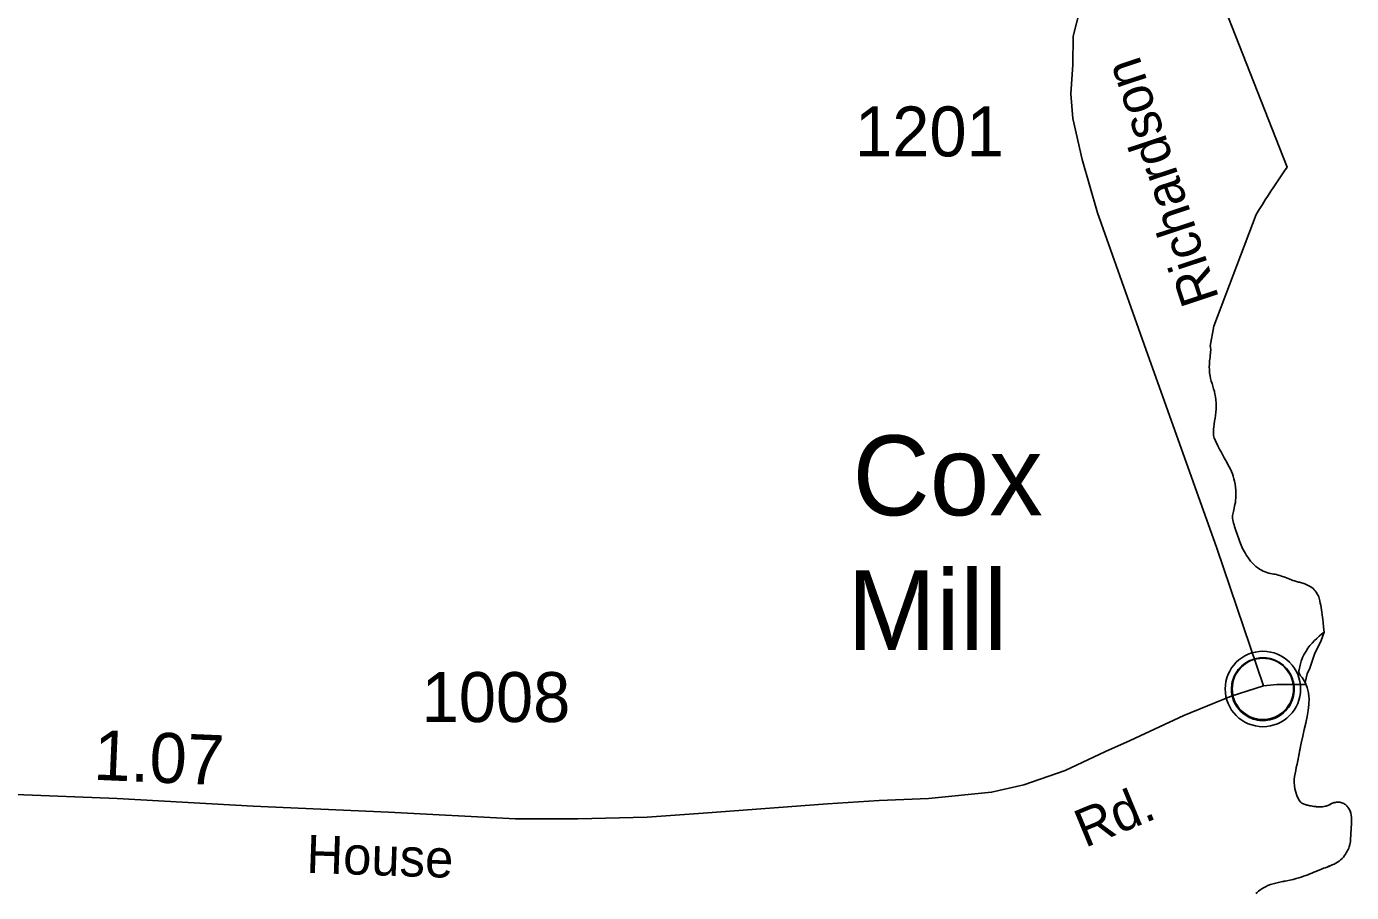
# Model space of a CAD drawing. Extents: x 2082433 to 2279600, y 546599 to 755198.
# Drawn here: x 2230636 to 2233949, y 577134 to 579301 of the extents above; entities that cross this region are included whole.
import ezdxf

# ---------------------------------------------------------------- set-up
doc = ezdxf.new("R2010")
doc.units = 0
for name, color, linetype in [('Exist Boundary Political CountyLine', 7, 'Continuous'), ('Exist Boundary Political Fire Districts', 7, 'Continuous'), ('Exist Civil Demographics Community CELL', 7, 'Continuous'), ('Exist Civil Demographics Community Label', 7, 'Continuous'), ('Exist Road Secondary Mileage Hundredths English Label', 7, 'Continuous'), ('Exist Road Secondary Type 51 Attributed', 7, 'Continuous'), ('Exist Road Secondary Type 51 Label', 7, 'Continuous'), ('Exist Road Secondary Type 51 Number Label', 7, 'Continuous')]:
    doc.layers.add(name, color=color, linetype=linetype)

msp = doc.modelspace()

# ---------------------------------------------------------------- linework, layer by layer
at = {"layer": 'Exist Boundary Political CountyLine'}
for points in [[(2233640.3, 579326.9), (2233788, 578948.8), (2233782, 578939.5), (2233775.3, 578929.9), (2233768.5, 578920.1), (2233761.7, 578910.1), (2233754.8, 578899.8), (2233747.8, 578889.3), (2233740.8, 578878.4), (2233733.4, 578867.1), (2233726.3, 578855.4), (2233718.5, 578843.1), (2233710.7, 578830.2), (2233604.7, 578551.6), (2233595.4, 578501.1), (2233596.3, 578499.3), (2233596.7, 578496.9), (2233597.1, 578494), (2233597.1, 578491.2), (2233596.7, 578486.8), (2233596.5, 578482.7), (2233596, 578478.3), (2233595.4, 578473.7), (2233595, 578469), (2233594.4, 578464.2), (2233594, 578459.3), (2233593.8, 578454.5), (2233593.6, 578449.9), (2233593.8, 578441.9), (2233594.2, 578434.3), (2233595.4, 578427.2), (2233596.7, 578420.5), (2233598.5, 578413.9), (2233600.6, 578407.4), (2233602.4, 578401.1), (2233604.3, 578394.6), (2233606.3, 578388.1), (2233607.7, 578381.2), (2233609.2, 578374.2), (2233610.2, 578366.7), (2233610.8, 578358.7), (2233610.8, 578351), (2233610.4, 578343.5), (2233609.8, 578335.8), (2233609, 578328.1), (2233607.9, 578320.7), (2233606.9, 578313.4), (2233606.1, 578306.4), (2233605.1, 578299.7), (2233604.3, 578293.6), (2233604, 578287.8), (2233603.8, 578282.6), (2233604.3, 578278.1), (2233605.1, 578274.2), (2233606.1, 578271.4), (2233607.3, 578268.1), (2233609, 578264.5), (2233610.8, 578260.4), (2233613.1, 578256.1), (2233615.3, 578251.5)], [(2233615.3, 578251.5), (2233617.8, 578246.8), (2233620.2, 578242), (2233622.9, 578237), (2233625.6, 578232), (2233628.2, 578227.1), (2233630.9, 578222.2), (2233633.6, 578217.5), (2233637.1, 578211), (2233640.3, 578204.9), (2233643.2, 578199), (2233646.3, 578193.2), (2233648.7, 578187.5), (2233651.2, 578181.6), (2233653.3, 578175.6), (2233655.3, 578169.4), (2233656.7, 578163), (2233658, 578156), (2233659, 578148.7), (2233659.8, 578140.8), (2233660.2, 578132.3), (2233660.2, 578126.6), (2233660, 578121.1), (2233659.4, 578115.6), (2233658.8, 578110.4), (2233657.8, 578105.4), (2233656.7, 578100.6), (2233655.7, 578096), (2233654.7, 578091.8), (2233653.7, 578087.8), (2233653.1, 578084.1), (2233652.2, 578080.8), (2233651.8, 578077.9), (2233651.4, 578075.5), (2233651.4, 578072.9), (2233652, 578069.9), (2233652.4, 578066.5), (2233653.3, 578062.7), (2233654.5, 578058.6), (2233655.5, 578054.2), (2233657, 578049.6), (2233658.6, 578044.9), (2233660, 578040.1), (2233663.1, 578030.5), (2233664.7, 578025.9), (2233666.2, 578021.4), (2233668, 578016.5), (2233669.7, 578011.7), (2233671.5, 578007.3), (2233672.9, 578003), (2233675, 577998.8), (2233676.8, 577994.7), (2233678.7, 577990.6), (2233681.4, 577986.5), (2233683.8, 577982.2), (2233686.5, 577977.8), (2233689.6, 577973.2), (2233693, 577968.4), (2233696.9, 577963.4), (2233701.2, 577958.3), (2233705.8, 577953.8), (2233710.1, 577949.8), (2233714.8, 577946.3), (2233719.3, 577943.2), (2233724, 577940.5), (2233728.5, 577938.2), (2233733.2, 577936.3), (2233737.7, 577934.7), (2233742.3, 577933.4), (2233746.6, 577932.4), (2233751.1, 577931.6), (2233755, 577931), (2233758.5, 577930.4), (2233761.9, 577929.7), (2233765.8, 577928.6), (2233769.7, 577927.4), (2233773.8, 577926), (2233782.2, 577922.9), (2233786.5, 577921.3), (2233790.4, 577919.6), (2233794.7, 577918), (2233798.8, 577916.4), (2233802.7, 577915), (2233806.8, 577913.8), (2233809.3, 577913.1), (2233811.8, 577912.4), (2233816.7, 577911.1), (2233819.4, 577910.4), (2233822, 577909.8), (2233824.5, 577909.1), (2233827.3, 577908.2), (2233830, 577907.3), (2233832.7, 577906.2), (2233835.8, 577905), (2233839, 577903.5), (2233842.3, 577901.8), (2233846.2, 577899.5), (2233849.9, 577897.1), (2233853.2, 577894.5), (2233856.1, 577891.8)], [(2233856.1, 577891.8), (2233858.7, 577889), (2233861, 577886.1), (2233864.5, 577880.1), (2233865.9, 577877), (2233867.3, 577873.8), (2233869.2, 577867.4), (2233870, 577864.2), (2233871.2, 577858.6), (2233872.3, 577853), (2233873.3, 577847.2), (2233874.3, 577841.3), (2233874.9, 577835.4), (2233875.9, 577829.4), (2233876.8, 577823.2), (2233877.6, 577817.1), (2233878, 577810.9), (2233879.4, 577798.4), (2233880.7, 577785.8), (2233873.3, 577765), (2233856.6, 577730.2), (2233844.6, 577695.4), (2233838.5, 577681.8), (2233833.3, 577659.6), (2233838.4, 577646.9), (2233841.7, 577633.5), (2233842.5, 577624.3), (2233842.9, 577619.5), (2233842.7, 577605), (2233841.1, 577589.9), (2233838.4, 577574.3), (2233835.3, 577558.3), (2233831.2, 577541.9), (2233827.3, 577525.1), (2233823, 577508.1), (2233819.6, 577490.8), (2233816.3, 577473.3), (2233814.8, 577464.1), (2233813, 577455.6), (2233811.1, 577447.3), (2233809.7, 577439.4), (2233808.3, 577431.7), (2233807, 577424.3), (2233806.2, 577416.8), (2233806, 577409.2), (2233806.4, 577401.5), (2233807.7, 577393.6), (2233809.7, 577385.4), (2233812.8, 577376.7), (2233816.7, 577367.6), (2233818.3, 577365.1), (2233819.8, 577362.9), (2233821.2, 577361), (2233823, 577359.4), (2233825.1, 577357.9), (2233826.9, 577356.7), (2233829, 577355.8), (2233831, 577354.9), (2233833.3, 577354.1), (2233835.6, 577353.5), (2233837.8, 577353), (2233840.1, 577352.4), (2233842.3, 577352), (2233845.2, 577351.4), (2233848.5, 577350.8), (2233851.5, 577350.2), (2233854.8, 577349.8), (2233857.7, 577349.3), (2233861, 577349), (2233864.1, 577348.7), (2233867.3, 577348.6), (2233870.2, 577348.5), (2233873.5, 577348.7), (2233876.8, 577349), (2233880, 577349.4), (2233883.3, 577350), (2233885.6, 577350.5), (2233887.8, 577351.3), (2233889.7, 577352.1), (2233891.7, 577353), (2233893.8, 577353.9), (2233895.4, 577354.8), (2233899.5, 577356.7), (2233901.6, 577357.5)], [(2233901.6, 577357.5), (2233903.8, 577358.3), (2233906.1, 577359), (2233908.8, 577359.6), (2233911.4, 577360), (2233914.5, 577360.2), (2233917.2, 577360.2), (2233920, 577359.9), (2233922.7, 577359.4), (2233925.2, 577358.7), (2233927.4, 577357.8), (2233929.7, 577356.7), (2233931.7, 577355.5), (2233933.8, 577354.1), (2233935.4, 577352.6), (2233937.3, 577351), (2233938.7, 577349.4), (2233940.3, 577347.6), (2233943.2, 577343.1), (2233945.5, 577338.2), (2233947.3, 577333.1), (2233948.5, 577327.8), (2233948.9, 577322.2), (2233949.1, 577316.3), (2233949.1, 577310.2), (2233948.9, 577303.9), (2233948.5, 577297.4), (2233947.9, 577290.8), (2233947.5, 577283.9), (2233947.1, 577276.8), (2233946.7, 577269.6), (2233946.5, 577265.5), (2233946.3, 577261.8), (2233945.7, 577258.1), (2233945, 577254.7), (2233944.2, 577251.4), (2233943.2, 577248.3), (2233942.2, 577245.2), (2233940.9, 577242.3), (2233939.5, 577239.2), (2233937.7, 577236.3), (2233936, 577233.3), (2233934, 577230.3), (2233931.9, 577227.2), (2233928.8, 577223), (2233925.6, 577219.3), (2233921.7, 577215.9), (2233918, 577213), (2233914.1, 577210.2), (2233910, 577207.7), (2233905.7, 577205.5), (2233901.2, 577203.4), (2233897.1, 577201.5), (2233892.6, 577199.7), (2233888.2, 577198), (2233883.7, 577196.4), (2233879.4, 577194.8), (2233874.5, 577192.8), (2233869.6, 577190.8), (2233860, 577186.8), (2233855, 577184.8), (2233850.3, 577182.8), (2233845.2, 577180.8), (2233840.1, 577178.8), (2233834.7, 577176.9), (2233829.2, 577174.9), (2233823.5, 577172.9), (2233817.5, 577171.1), (2233811.1, 577169.2), (2233802.9, 577167), (2233795, 577165.2), (2233787.6, 577163.6), (2233780.2, 577162.2), (2233773.2, 577160.9), (2233766.4, 577159.5), (2233759.7, 577158), (2233753.3, 577156.3), (2233746.8, 577154.2), (2233740.2, 577151.6), (2233733.8, 577148.6), (2233727.1, 577144.8), (2233720.3, 577140.4), (2233716.4, 577137.5), (2233712.9, 577134.6), (2233710.1, 577131.5)]]:
    msp.add_lwpolyline(points, dxfattribs=at)
at = {"layer": 'Exist Boundary Political Fire Districts'}
for points in [[(2233640.3, 579326.9), (2233788, 578948.8), (2233782, 578939.5), (2233775.3, 578929.9), (2233768.5, 578920.1), (2233761.7, 578910.1), (2233754.8, 578899.8), (2233747.8, 578889.3), (2233740.8, 578878.4), (2233733.4, 578867.1), (2233726.3, 578855.4), (2233718.5, 578843.1), (2233710.7, 578830.2)], [(2233710.7, 578830.2), (2233604.7, 578551.6), (2233595.4, 578501.1), (2233596.3, 578499.3), (2233596.7, 578496.9), (2233597.1, 578494), (2233597.1, 578491.2), (2233596.7, 578486.8), (2233596.5, 578482.7), (2233596, 578478.3), (2233595.4, 578473.7), (2233595, 578469), (2233594.4, 578464.2), (2233594, 578459.3), (2233593.8, 578454.5), (2233593.6, 578449.9), (2233593.8, 578441.9), (2233594.2, 578434.3), (2233595.4, 578427.2), (2233596.7, 578420.5), (2233598.5, 578413.9), (2233600.6, 578407.4), (2233602.4, 578401.1), (2233604.3, 578394.6), (2233606.3, 578388.1), (2233607.7, 578381.2), (2233609.2, 578374.2), (2233610.2, 578366.7), (2233610.8, 578358.7), (2233610.8, 578351), (2233610.4, 578343.5), (2233609.8, 578335.8), (2233609, 578328.1), (2233607.9, 578320.7), (2233606.9, 578313.4), (2233606.1, 578306.4), (2233605.1, 578299.7), (2233604.3, 578293.6), (2233604, 578287.8), (2233603.8, 578282.6), (2233604.3, 578278.1), (2233605.1, 578274.2), (2233606.1, 578271.4), (2233607.3, 578268.1), (2233609, 578264.5), (2233610.8, 578260.4), (2233613.1, 578256.1), (2233615.3, 578251.5), (2233617.8, 578246.8), (2233620.2, 578242), (2233622.9, 578237), (2233625.6, 578232), (2233628.2, 578227.1), (2233630.9, 578222.2), (2233633.6, 578217.5), (2233637.1, 578211), (2233640.3, 578204.9), (2233643.2, 578199), (2233646.3, 578193.2), (2233648.7, 578187.5), (2233651.2, 578181.6), (2233653.3, 578175.6), (2233655.3, 578169.4), (2233656.7, 578163), (2233658, 578156), (2233659, 578148.7), (2233659.8, 578140.8), (2233660.2, 578132.3), (2233660.2, 578126.6), (2233660, 578121.1), (2233659.4, 578115.6), (2233658.8, 578110.4), (2233657.8, 578105.4), (2233656.7, 578100.6), (2233655.7, 578096), (2233654.7, 578091.8), (2233653.7, 578087.8), (2233653.1, 578084.1), (2233652.2, 578080.8), (2233651.8, 578077.9), (2233651.4, 578075.5), (2233651.4, 578072.9), (2233652, 578069.9), (2233652.4, 578066.5), (2233653.3, 578062.7), (2233654.5, 578058.6), (2233655.5, 578054.2), (2233657, 578049.6), (2233658.6, 578044.9), (2233660, 578040.1), (2233663.1, 578030.5), (2233664.7, 578025.9), (2233666.2, 578021.4), (2233668, 578016.5), (2233669.7, 578011.7), (2233671.5, 578007.3), (2233672.9, 578003), (2233675, 577998.8), (2233676.8, 577994.7), (2233678.7, 577990.6)], [(2233678.7, 577990.6), (2233681.4, 577986.5), (2233683.8, 577982.2), (2233686.5, 577977.8), (2233689.6, 577973.2), (2233693, 577968.4), (2233696.9, 577963.4), (2233701.2, 577958.3), (2233705.8, 577953.8), (2233710.1, 577949.8), (2233714.8, 577946.3), (2233719.3, 577943.2), (2233724, 577940.5), (2233728.5, 577938.2), (2233733.2, 577936.3), (2233737.7, 577934.7), (2233742.3, 577933.4), (2233746.6, 577932.4), (2233751.1, 577931.6), (2233755, 577931), (2233758.5, 577930.4), (2233761.9, 577929.7), (2233765.8, 577928.6), (2233769.7, 577927.4), (2233773.8, 577926), (2233782.2, 577922.9), (2233786.5, 577921.3), (2233790.4, 577919.6), (2233794.7, 577918), (2233798.8, 577916.4), (2233802.7, 577915), (2233806.8, 577913.8), (2233809.3, 577913.1), (2233811.8, 577912.4), (2233816.7, 577911.1), (2233819.4, 577910.4), (2233822, 577909.8), (2233824.5, 577909.1), (2233827.3, 577908.2), (2233830, 577907.3), (2233832.7, 577906.2), (2233835.8, 577905), (2233839, 577903.5), (2233842.3, 577901.8), (2233846.2, 577899.5), (2233849.9, 577897.1), (2233853.2, 577894.5), (2233856.1, 577891.8), (2233858.7, 577889), (2233861, 577886.1), (2233864.5, 577880.1), (2233865.9, 577877), (2233867.3, 577873.8), (2233869.2, 577867.4), (2233870, 577864.2), (2233871.2, 577858.6), (2233872.3, 577853), (2233873.3, 577847.2), (2233874.3, 577841.3), (2233874.9, 577835.4), (2233875.9, 577829.4), (2233876.8, 577823.2), (2233877.6, 577817.1), (2233878, 577810.9), (2233879.4, 577798.4), (2233880, 577792.1), (2233880.7, 577785.8), (2233874.5, 577780.6), (2233868.6, 577775.4), (2233862.4, 577770), (2233856.5, 577764.4), (2233850.7, 577758.5), (2233845.2, 577752.2), (2233840.3, 577745.5), (2233835.6, 577738.3), (2233831, 577730.5), (2233826.9, 577722), (2233823.5, 577712.8), (2233820.6, 577702.7), (2233817.9, 577691.7), (2233817.7, 577689.7), (2233817.7, 577685.9), (2233817.9, 577684.2), (2233818.5, 577682.6), (2233819.4, 577681), (2233821.4, 577676.8), (2233822.4, 577675.5), (2233823.5, 577674.3), (2233825.5, 577671.8), (2233833.3, 577659.7), (2233838.4, 577646.9), (2233841.7, 577633.6), (2233842.5, 577624.4), (2233842.9, 577619.6), (2233842.7, 577605), (2233841.1, 577589.9), (2233838.4, 577574.4), (2233835.3, 577558.4), (2233831.2, 577542), (2233827.3, 577525.2)], [(2233827.3, 577525.2), (2233823, 577508.2), (2233819.6, 577490.9), (2233816.3, 577473.3), (2233814.8, 577464.2), (2233813, 577455.6), (2233811.1, 577447.4), (2233809.7, 577439.5), (2233808.3, 577431.8), (2233807, 577424.3), (2233806.2, 577416.8), (2233806, 577409.2), (2233806.4, 577401.5), (2233807.7, 577393.7), (2233809.7, 577385.5), (2233812.8, 577376.8), (2233816.7, 577367.7), (2233818.3, 577365.2), (2233819.8, 577363), (2233821.2, 577361.1), (2233823, 577359.5), (2233825.1, 577358), (2233826.9, 577356.8), (2233829, 577355.8), (2233831, 577355), (2233833.3, 577354.2), (2233835.6, 577353.6), (2233837.8, 577353), (2233840.1, 577352.5), (2233842.3, 577352.1), (2233845.2, 577351.4), (2233848.5, 577350.9), (2233851.5, 577350.3), (2233854.8, 577349.8), (2233857.7, 577349.4), (2233861, 577349.1), (2233864.1, 577348.8), (2233867.3, 577348.7), (2233870.2, 577348.6), (2233873.5, 577348.7), (2233876.8, 577349), (2233880, 577349.4), (2233883.3, 577350.1), (2233885.6, 577350.6), (2233887.8, 577351.4), (2233889.7, 577352.1), (2233891.7, 577353), (2233893.8, 577353.9), (2233895.4, 577354.9), (2233899.5, 577356.7), (2233901.6, 577357.6), (2233903.8, 577358.4), (2233906.1, 577359.1), (2233908.8, 577359.6), (2233911.4, 577360.1), (2233914.5, 577360.3), (2233917.2, 577360.2), (2233920, 577359.9), (2233922.7, 577359.5), (2233925.2, 577358.7), (2233927.4, 577357.8), (2233929.7, 577356.7), (2233931.7, 577355.5), (2233933.8, 577354.2), (2233935.4, 577352.7), (2233937.3, 577351.1), (2233938.7, 577349.4), (2233940.3, 577347.7), (2233943.2, 577343.1), (2233945.5, 577338.3), (2233947.3, 577333.2), (2233948.5, 577327.9), (2233948.9, 577322.2), (2233949.1, 577316.4), (2233949.1, 577310.3), (2233948.9, 577304), (2233948.5, 577297.5), (2233947.9, 577290.8), (2233947.5, 577284), (2233947.1, 577276.9), (2233946.7, 577269.7), (2233946.5, 577265.6), (2233946.3, 577261.8), (2233945.7, 577258.2), (2233945, 577254.8), (2233944.2, 577251.5), (2233943.2, 577248.4), (2233942.2, 577245.3), (2233940.9, 577242.3), (2233939.5, 577239.3), (2233937.7, 577236.4), (2233936, 577233.4), (2233934, 577230.4), (2233931.9, 577227.3), (2233928.8, 577223.1), (2233925.6, 577219.4), (2233921.7, 577216), (2233918, 577213), (2233914.1, 577210.2), (2233910, 577207.8)], [(2233910, 577207.8), (2233905.7, 577205.6), (2233901.2, 577203.5), (2233897.1, 577201.6), (2233892.6, 577199.8), (2233888.2, 577198.1), (2233883.7, 577196.4), (2233879.4, 577194.8), (2233874.5, 577192.9), (2233869.6, 577190.9), (2233860, 577186.9), (2233855, 577184.9), (2233850.3, 577182.9), (2233845.2, 577180.9), (2233840.1, 577178.9), (2233834.7, 577176.9), (2233829.2, 577174.9), (2233823.5, 577173), (2233817.5, 577171.1), (2233811.1, 577169.3), (2233802.9, 577167.1), (2233795, 577165.2), (2233787.6, 577163.7), (2233780.2, 577162.3), (2233773.2, 577160.9), (2233766.4, 577159.6), (2233759.7, 577158), (2233753.3, 577156.3), (2233746.8, 577154.3), (2233740.2, 577151.7), (2233733.8, 577148.6), (2233727.1, 577144.9), (2233720.3, 577140.4), (2233716.4, 577137.6), (2233712.9, 577134.6), (2233710.1, 577131.6)]]:
    msp.add_lwpolyline(points, dxfattribs=at)
at = {"layer": 'Exist Civil Demographics Community CELL'}
msp.add_lwpolyline([(2233650.1, 577656), (2233651.1, 577661.5), (2233652.9, 577668.1), (2233655.8, 577675.3), (2233658.7, 577681.1), (2233662.1, 577686.8), (2233665.8, 577691.9), (2233669.8, 577696.3), (2233674.4, 577700.9), (2233679.9, 577705.5), (2233685.3, 577709.1), (2233690.2, 577712), (2233695.3, 577714.5), (2233700.7, 577716.8), (2233706.4, 577718.6), (2233710.7, 577719.7), (2233715.6, 577720.5), (2233719.7, 577721.2), (2233726, 577721.4), (2233730.5, 577721.3), (2233736.1, 577721.1), (2233741, 577720.4), (2233746, 577719.4), (2233751, 577718), (2233756.1, 577716), (2233762.8, 577713.1), (2233769, 577709.6), (2233774.1, 577706.1), (2233779.3, 577702), (2233782.6, 577698.9), (2233786.7, 577694.5), (2233790.6, 577689.8), (2233793.6, 577685.2), (2233796.8, 577680.2), (2233799.2, 577675.1), (2233801.3, 577670.1), (2233802.8, 577665), (2233804.1, 577660.5), (2233805.2, 577654.4), (2233805.8, 577649.7), (2233806.1, 577643.7), (2233805.9, 577637.9), (2233805.3, 577632.2), (2233804.4, 577626.7), (2233802.7, 577620.6), (2233800.9, 577614.7), (2233798.6, 577609.7), (2233795.4, 577603.7), (2233792.1, 577598.4), (2233788.7, 577593.7), (2233784.5, 577588.9), (2233779.2, 577584), (2233774.2, 577579.8), (2233769.1, 577576.4), (2233764.8, 577573.9), (2233758, 577570.7), (2233750.9, 577567.9), (2233744.9, 577566.5), (2233738.3, 577565.2), (2233733.9, 577564.7), (2233729.4, 577564.4), (2233723.8, 577564.4), (2233719.5, 577564.9), (2233713.9, 577565.6), (2233708, 577566.9), (2233703.4, 577568.2), (2233698.2, 577570.1), (2233693.6, 577572.1), (2233689.7, 577574.3), (2233682.9, 577578.4), (2233677.3, 577582.7), (2233672.4, 577587.1), (2233667.9, 577592), (2233664.8, 577596), (2233661.8, 577600.1), (2233657.7, 577607.2), (2233656, 577610.8), (2233654.2, 577614.8), (2233651.7, 577623), (2233650.1, 577630), (2233649.4, 577635.2), (2233649.1, 577641.5), (2233649.1, 577646.2), (2233649.6, 577652.7)], close=True, dxfattribs=at)
for centre, radius in [((2233727.7, 577643.5), 94.3), ((2233727.5, 577643.8), 76.7)]:
    msp.add_circle(centre, radius, dxfattribs=at)
at = {"layer": 'Exist Road Secondary Type 51 Attributed'}
for points in [[(2233726.5, 580271.2), (2233658.9, 580082.4), (2233611.9, 579986.1), (2233439.1, 579704.8), (2233348, 579552.7), (2233311.4, 579480.4), (2233287.9, 579416.5), (2233270, 579341.4), (2233253.1, 579277), (2233252.2, 579204.7), (2233247.5, 579132.4), (2233252.2, 579070.4), (2233275.7, 578968.5), (2233314.2, 578835.1), (2233430.6, 578505), (2233612.8, 577995.9), (2233729.3, 577651.7)], [(2230608.9, 577379.1), (2230862.8, 577369.9), (2231203.1, 577349.9), (2231541.4, 577335), (2231858.8, 577318.7), (2232014.4, 577318.7), (2232187.6, 577322.4), (2232328.2, 577332.5), (2232639, 577356.2), (2232768, 577364.4), (2232891.8, 577369.5), (2233049, 577385.3), (2233130.1, 577403.3), (2233233.4, 577439.9), (2233333.9, 577486.9), (2233395.9, 577514.6), (2233530.2, 577577.5), (2233648.5, 577625.4), (2233729.3, 577651.7)], [(2233729.3, 577651.7), (2233762.2, 577654.5), (2233835.1, 577655.1)]]:
    msp.add_lwpolyline(points, dxfattribs=at)

# ---------------------------------------------------------------- texts
at = {"layer": 'Exist Civil Demographics Community Label'}
for s, p in [('Cox', (2232701.5, 578078)), ('Mill', (2232688, 577740.7))]:
    msp.add_text(s, height=200, dxfattribs=at).set_placement(p)
at = {"layer": 'Exist Road Secondary Mileage Hundredths English Label'}
msp.add_text('1.07', height=125, rotation=357.5269, dxfattribs=at).set_placement((2230802.1, 577416.5))
at = {"layer": 'Exist Road Secondary Type 51 Label'}
for s, rotation, p in [('Richardson', 108.2874, (2233618.7, 578621)), ('Rd.', 22.5192, (2233282.8, 577245.5)), ('House', 358.0033, (2231334.9, 577183.6))]:
    msp.add_text(s, height=95, rotation=rotation, dxfattribs=at).set_placement(p)
at = {"layer": 'Exist Road Secondary Type 51 Number Label'}
for s, p in [('1201', (2232707.8, 578975.9)), ('1008', (2231624, 577560.7))]:
    msp.add_text(s, height=125, dxfattribs=at).set_placement(p)

doc.saveas('drawing.dxf')
